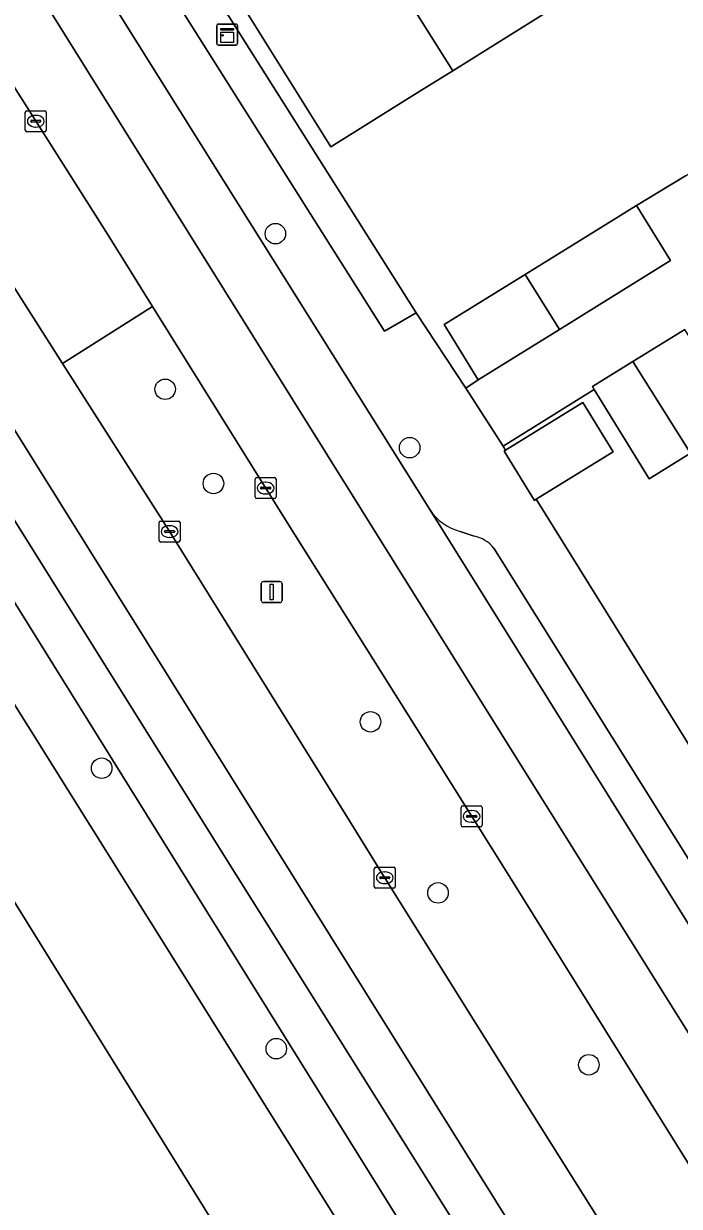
# Model space of a CAD drawing. Extents: x 158455 to 159797, y 387218 to 388672.
# Drawn here: x 158888.2 to 158919.5, y 387804.1 to 387860.4 of the extents above; entities that cross this region are included whole.
import ezdxf

# ---------------------------------------------------------------- set-up
doc = ezdxf.new("R2010")
doc.units = 0
for name, color, linetype in [('IMGEO_Berm_groen', 7, 'Continuous'), ('IMGEO_Boom', 7, 'Continuous'), ('IMGEO_Erf', 7, 'Continuous'), ('IMGEO_Groenvoorziening', 7, 'Continuous'), ('IMGEO_Kast', 7, 'Continuous'), ('IMGEO_Kolk', 7, 'Continuous'), ('IMGEO_Lichtmast', 7, 'Continuous'), ('IMGEO_Pand', 7, 'Continuous'), ('IMGEO_Parkeervlak_open', 7, 'Continuous'), ('IMGEO_Rijbaan_lokaal_gesloten', 7, 'Continuous'), ('IMGEO_Rijbaan_lokaal_open', 7, 'Continuous'), ('IMGEO_Voetpad_open', 7, 'Continuous')]:
    doc.layers.add(name, color=color, linetype=linetype)

msp = doc.modelspace()

# ---------------------------------------------------------------- linework, layer by layer
at = {"layer": 'IMGEO_Berm_groen'}
for points in [[(158886.183, 387859.869), (158881.907, 387857.218), (158886.705, 387849.479), (158890.044, 387844.243), (158894.338, 387846.957), (158892.214, 387850.364)], [(158911.116, 387820.171), (158907.93, 387825.243), (158900.756, 387836.663), (158894.338, 387846.957), (158890.044, 387844.243), (158895.047, 387836.397), (158903.516, 387822.778), (158905.426, 387819.705), (158912.191, 387808.884), (158921.172, 387794.614), (158927.886, 387784.002), (158935.66, 387771.491), (158944.106, 387758.001), (158946.243, 387754.475), (158950.329, 387757.013), (158940.201, 387773.668), (158934.705, 387782.558), (158923.424, 387800.449)]]:
    msp.add_lwpolyline(points, close=True, dxfattribs=at)
at = {"layer": 'IMGEO_Boom'}
for centre in [(158900.193, 387850.435), (158894.935, 387843.019), (158906.595, 387840.234), (158897.238, 387838.527), (158904.727, 387827.168), (158891.909, 387824.957), (158907.946, 387819.014), (158900.234, 387811.587), (158915.14, 387810.821)]:
    msp.add_circle(centre, 0.489, dxfattribs=at)
at = {"layer": 'IMGEO_Erf'}
for points in [[(158894.251, 387817.603), (158856.23, 387878.364)], [(158893.956, 387867.168), (158906.9, 387846.655), (158909.277, 387843.075), (158909.866, 387843.473), (158908.237, 387846.099), (158912.103, 387848.496), (158917.406, 387851.785), (158919.743, 387853.191), (158923.534, 387855.473), (158921.381, 387858.938), (158923.409, 387860.198), (158925.371, 387861.417)], [(158914.376, 387861.786), (158908.648, 387858.202), (158907.08, 387857.221), (158902.841, 387854.568), (158898.459, 387861.57)], [(158919.984, 387839.971), (158918.015, 387838.756), (158915.389, 387843.011), (158911.055, 387840.304), (158911.171, 387840.117), (158914.854, 387842.39), (158916.304, 387840.041), (158912.63, 387837.774), (158917.204, 387830.423), (158924.603, 387818.533)], [(158884.521, 387823.745), (158904.752, 387791.165), (158903.336, 387790.286), (158904.922, 387787.732), (158906.392, 387788.644), (158919.073, 387768.222), (158912.998, 387764.449), (158909.819, 387762.475)], [(158854.575, 387672.508), (158879.115, 387687.804), (158883.712, 387690.464), (158885.911, 387691.845), (158889.039, 387693.808), (158894.399, 387697.16), (158919.426, 387712.738), (158925.895, 387716.782), (158944.987, 387728.68), (158946.265, 387734.359), (158945.05, 387736.345), (158936.552, 387750), (158894.251, 387817.603)]]:
    msp.add_lwpolyline(points, dxfattribs=at)
at = {"layer": 'IMGEO_Groenvoorziening'}
msp.add_lwpolyline([(158906.9, 387846.655), (158893.956, 387867.168), (158892.473, 387866.249), (158905.4, 387845.796)], close=True, dxfattribs=at)
at = {"layer": 'IMGEO_Kast'}
for p, q in [((158897.393, 387859.501), (158897.393, 387860.342)), ((158897.393, 387860.342), (158897.393, 387859.501)), ((158897.468, 387860.426), (158898.309, 387860.426)), ((158898.309, 387860.426), (158897.468, 387860.426)), ((158898.393, 387860.351), (158898.393, 387859.51)), ((158898.393, 387859.51), (158898.393, 387860.351)), ((158898.318, 387859.426), (158897.477, 387859.426)), ((158897.477, 387859.426), (158898.318, 387859.426))]:
    msp.add_line(p, q, dxfattribs=at)
for points in [[(158897.588, 387860.216), (158898.188, 387860.216), (158898.188, 387860.131), (158897.588, 387860.131), (158897.588, 387860.216)], [(158897.588, 387860.041), (158898.188, 387860.041), (158898.188, 387859.552), (158897.588, 387859.552), (158897.588, 387860.041)]]:
    msp.add_lwpolyline(points, dxfattribs=at)
msp.add_circle((158897.672, 387859.89), 0.0377, dxfattribs=at)
for centre, start, end in [((158897.471, 387860.348), 92.4484, 184.2845), ((158897.471, 387860.348), 92.4484, 184.2845), ((158898.315, 387860.348), 2.4484, 94.2845), ((158898.315, 387860.348), 2.4484, 94.2845), ((158897.471, 387859.504), 182.4484, 274.2845), ((158897.471, 387859.504), 182.4484, 274.2845), ((158898.315, 387859.504), 272.4484, 4.2845), ((158898.315, 387859.504), 272.4484, 4.2845)]:
    msp.add_arc(centre, 0.0779, start, end, dxfattribs=at)
at = {"layer": 'IMGEO_Kolk'}
for p, q in [((158888.265, 387855.37), (158888.265, 387856.222)), ((158888.34, 387856.296), (158889.192, 387856.296)), ((158889.266, 387856.222), (158889.266, 387855.37)), ((158888.524, 387855.79), (158888.524, 387855.802)), ((158888.962, 387855.753), (158888.564, 387855.753)), ((158888.567, 387855.839), (158888.965, 387855.839)), ((158888.753, 387856.076), (158888.778, 387856.076)), ((158889.008, 387855.802), (158889.008, 387855.79)), ((158889.192, 387855.296), (158888.34, 387855.296)), ((158888.776, 387855.516), (158888.751, 387855.516)), ((158899.226, 387837.885), (158899.226, 387838.737)), ((158899.301, 387838.811), (158900.153, 387838.811)), ((158900.227, 387838.737), (158900.227, 387837.885)), ((158899.485, 387838.305), (158899.485, 387838.317)), ((158899.923, 387838.268), (158899.525, 387838.268)), ((158899.528, 387838.354), (158899.926, 387838.354)), ((158899.714, 387838.591), (158899.739, 387838.591)), ((158899.969, 387838.317), (158899.969, 387838.305)), ((158900.153, 387837.811), (158899.301, 387837.811)), ((158899.737, 387838.031), (158899.712, 387838.031)), ((158894.647, 387835.811), (158894.647, 387836.663)), ((158894.722, 387836.737), (158895.574, 387836.737)), ((158895.135, 387836.517), (158895.16, 387836.517)), ((158895.648, 387836.663), (158895.648, 387835.811)), ((158894.906, 387836.231), (158894.906, 387836.243)), ((158895.344, 387836.194), (158894.946, 387836.194)), ((158894.949, 387836.28), (158895.347, 387836.28)), ((158895.158, 387835.957), (158895.133, 387835.957)), ((158895.39, 387836.243), (158895.39, 387836.231)), ((158895.574, 387835.737), (158894.722, 387835.737)), ((158909.048, 387822.236), (158909.048, 387823.088)), ((158909.123, 387823.162), (158909.975, 387823.162)), ((158910.049, 387823.088), (158910.049, 387822.236)), ((158909.307, 387822.656), (158909.307, 387822.668)), ((158909.745, 387822.619), (158909.347, 387822.619)), ((158909.35, 387822.705), (158909.748, 387822.705)), ((158909.536, 387822.942), (158909.561, 387822.942)), ((158909.791, 387822.668), (158909.791, 387822.656)), ((158909.975, 387822.162), (158909.123, 387822.162)), ((158909.559, 387822.382), (158909.534, 387822.382)), ((158904.907, 387819.31), (158904.907, 387820.162)), ((158904.982, 387820.236), (158905.834, 387820.236)), ((158905.908, 387820.162), (158905.908, 387819.31)), ((158905.166, 387819.73), (158905.166, 387819.742)), ((158905.604, 387819.693), (158905.206, 387819.693)), ((158905.209, 387819.779), (158905.607, 387819.779)), ((158905.395, 387820.016), (158905.42, 387820.016)), ((158905.65, 387819.742), (158905.65, 387819.73)), ((158905.834, 387819.236), (158904.982, 387819.236)), ((158905.418, 387819.456), (158905.393, 387819.456))]:
    msp.add_line(p, q, dxfattribs=at)
for points in [[(158888.265, 387855.37), (158888.265, 387856.222)], [(158888.34, 387856.296), (158889.192, 387856.296)], [(158889.266, 387856.222), (158889.266, 387855.37)], [(158889.192, 387855.296), (158888.34, 387855.296)], [(158899.226, 387837.885), (158899.226, 387838.737)], [(158899.301, 387838.811), (158900.153, 387838.811)], [(158900.227, 387838.737), (158900.227, 387837.885)], [(158900.153, 387837.811), (158899.301, 387837.811)], [(158894.647, 387835.811), (158894.647, 387836.663)], [(158894.722, 387836.737), (158895.574, 387836.737)], [(158895.648, 387836.663), (158895.648, 387835.811)], [(158895.574, 387835.737), (158894.722, 387835.737)], [(158909.048, 387822.236), (158909.048, 387823.088)], [(158909.123, 387823.162), (158909.975, 387823.162)], [(158910.049, 387823.088), (158910.049, 387822.236)], [(158909.975, 387822.162), (158909.123, 387822.162)], [(158904.907, 387819.31), (158904.907, 387820.162)], [(158904.982, 387820.236), (158905.834, 387820.236)], [(158905.908, 387820.162), (158905.908, 387819.31)], [(158905.834, 387819.236), (158904.982, 387819.236)]]:
    msp.add_lwpolyline(points, dxfattribs=at)
for centre, radius, start, end in [((158888.342, 387856.22), 0.0765, 91.552, 178.448), ((158888.342, 387856.22), 0.0765, 91.552, 178.448), ((158889.19, 387856.22), 0.0765, 1.552, 88.448), ((158889.19, 387856.22), 0.0765, 1.552, 88.448), ((158888.564, 387855.799), 0.0403, 85.8775, 175.7526), ((158888.561, 387855.789), 0.0366, 178.938, 274.7102), ((158888.965, 387855.796), 0.043, 264.8664, 352.4533), ((158888.969, 387855.801), 0.0386, 1.7309, 96.639), ((158888.342, 387855.372), 0.0765, 181.552, 268.448), ((158888.342, 387855.372), 0.0765, 181.552, 268.448), ((158889.19, 387855.372), 0.0765, 271.552, 358.448), ((158889.19, 387855.372), 0.0765, 271.552, 358.448), ((158899.303, 387838.735), 0.0765, 91.552, 178.448), ((158899.303, 387838.735), 0.0765, 91.552, 178.448), ((158900.151, 387838.735), 0.0765, 1.552, 88.448), ((158900.151, 387838.735), 0.0765, 1.552, 88.448), ((158899.525, 387838.314), 0.0403, 85.8775, 175.7526), ((158899.522, 387838.304), 0.0366, 178.938, 274.7102), ((158899.926, 387838.311), 0.043, 264.8664, 352.4533), ((158899.93, 387838.316), 0.0386, 1.7309, 96.639), ((158899.303, 387837.887), 0.0765, 181.552, 268.448), ((158899.303, 387837.887), 0.0765, 181.552, 268.448), ((158900.151, 387837.887), 0.0765, 271.552, 358.448), ((158900.151, 387837.887), 0.0765, 271.552, 358.448), ((158894.724, 387836.661), 0.0765, 91.552, 178.448), ((158894.724, 387836.661), 0.0765, 91.552, 178.448), ((158895.572, 387836.661), 0.0765, 1.552, 88.448), ((158895.572, 387836.661), 0.0765, 1.552, 88.448), ((158894.946, 387836.24), 0.0403, 85.8775, 175.7526), ((158894.943, 387836.23), 0.0366, 178.938, 274.7102), ((158895.347, 387836.237), 0.043, 264.8664, 352.4533), ((158895.351, 387836.242), 0.0386, 1.7309, 96.639), ((158894.724, 387835.813), 0.0765, 181.552, 268.448), ((158894.724, 387835.813), 0.0765, 181.552, 268.448), ((158895.572, 387835.813), 0.0765, 271.552, 358.448), ((158895.572, 387835.813), 0.0765, 271.552, 358.448), ((158909.125, 387823.086), 0.0765, 91.552, 178.448), ((158909.125, 387823.086), 0.0765, 91.552, 178.448), ((158909.973, 387823.086), 0.0765, 1.552, 88.448), ((158909.973, 387823.086), 0.0765, 1.552, 88.448), ((158909.347, 387822.665), 0.0403, 85.8775, 175.7526), ((158909.344, 387822.655), 0.0366, 178.938, 274.7102), ((158909.748, 387822.662), 0.043, 264.8664, 352.4533), ((158909.752, 387822.667), 0.0386, 1.7309, 96.639), ((158909.125, 387822.238), 0.0765, 181.552, 268.448), ((158909.125, 387822.238), 0.0765, 181.552, 268.448), ((158909.973, 387822.238), 0.0765, 271.552, 358.448), ((158909.973, 387822.238), 0.0765, 271.552, 358.448), ((158904.984, 387820.16), 0.0765, 91.552, 178.448), ((158904.984, 387820.16), 0.0765, 91.552, 178.448), ((158905.832, 387820.16), 0.0765, 1.552, 88.448), ((158905.832, 387820.16), 0.0765, 1.552, 88.448), ((158905.206, 387819.739), 0.0403, 85.8775, 175.7526), ((158905.203, 387819.729), 0.0366, 178.938, 274.7102), ((158905.607, 387819.736), 0.043, 264.8664, 352.4533), ((158905.611, 387819.741), 0.0386, 1.7309, 96.639), ((158904.984, 387819.312), 0.0765, 181.552, 268.448), ((158904.984, 387819.312), 0.0765, 181.552, 268.448), ((158905.832, 387819.312), 0.0765, 271.552, 358.448), ((158905.832, 387819.312), 0.0765, 271.552, 358.448)]:
    msp.add_arc(centre, radius, start, end, dxfattribs=at)
for centre, major_axis, ratio, start_param, end_param in [((158888.752, 387855.796), (-0.387, 0.002), 0.722429, 4.712389, 7.853982), ((158888.777, 387855.796), (-0.39, 0.002), 0.717154, 1.570796, 4.712389), ((158899.713, 387838.311), (-0.387, 0.002), 0.722429, 4.712389, 7.853982), ((158899.738, 387838.311), (-0.39, 0.002), 0.717154, 1.570796, 4.712389), ((158895.134, 387836.237), (-0.387, 0.002), 0.722429, 4.712389, 7.853982), ((158895.159, 387836.237), (-0.39, 0.002), 0.717154, 1.570796, 4.712389), ((158909.535, 387822.662), (-0.387, 0.002), 0.722429, 4.712389, 7.853982), ((158909.56, 387822.662), (-0.39, 0.002), 0.717154, 1.570796, 4.712389), ((158905.394, 387819.736), (-0.387, 0.002), 0.722429, 4.712389, 7.853982), ((158905.419, 387819.736), (-0.39, 0.002), 0.717154, 1.570796, 4.712389)]:
    msp.add_ellipse(centre, major_axis=major_axis, ratio=ratio, start_param=start_param, end_param=end_param, dxfattribs=at)
at = {"layer": 'IMGEO_Lichtmast'}
for p, q in [((158899.521, 387832.954), (158899.521, 387833.754)), ((158899.521, 387833.754), (158899.521, 387832.954)), ((158899.621, 387833.854), (158900.411, 387833.854)), ((158900.411, 387833.854), (158899.621, 387833.854)), ((158900.511, 387833.754), (158900.511, 387832.954)), ((158900.511, 387832.954), (158900.511, 387833.754)), ((158900.411, 387832.854), (158899.621, 387832.854)), ((158899.621, 387832.854), (158900.411, 387832.854))]:
    msp.add_line(p, q, dxfattribs=at)
msp.add_lwpolyline([(158899.941, 387833.729), (158900.091, 387833.729), (158900.091, 387832.979), (158899.941, 387832.979), (158899.941, 387833.729)], dxfattribs=at)
for centre, start, end in [((158899.621, 387833.754), 90, 180), ((158899.621, 387833.754), 90, 180), ((158900.411, 387833.754), 0, 90), ((158900.411, 387833.754), 360, 90), ((158899.621, 387832.954), 180, 270), ((158899.621, 387832.954), 180, 270), ((158900.411, 387832.954), 270, 0), ((158900.411, 387832.954), 270, 0)]:
    msp.add_arc(centre, 0.1, start, end, dxfattribs=at)
at = {"layer": 'IMGEO_Pand'}
for points in [[(158913.079, 387863.858), (158913.055, 387863.895), (158909.887, 387868.72), (158909.773, 387868.65), (158904.249, 387865.193), (158908.648, 387858.202), (158914.376, 387861.786)], [(158908.648, 387858.202), (158904.249, 387865.193), (158898.459, 387861.57), (158902.841, 387854.568), (158907.08, 387857.221)], [(158912.103, 387848.496), (158913.733, 387845.871), (158919.035, 387849.159), (158917.406, 387851.785)], [(158912.103, 387848.496), (158908.237, 387846.099), (158909.866, 387843.473), (158913.733, 387845.871)], [(158919.984, 387839.971), (158922.422, 387841.476), (158919.795, 387845.733), (158919.715, 387845.863), (158917.241, 387844.336)], [(158919.984, 387839.971), (158917.241, 387844.336), (158915.308, 387843.143), (158915.389, 387843.011), (158918.015, 387838.756)], [(158911.171, 387840.117), (158911.099, 387840.073), (158912.549, 387837.724), (158912.63, 387837.774), (158916.304, 387840.041), (158914.854, 387842.39)]]:
    msp.add_lwpolyline(points, close=True, dxfattribs=at)
msp.add_lwpolyline([(158909.819, 387762.475), (158912.998, 387764.449), (158919.073, 387768.222), (158906.392, 387788.644), (158904.922, 387787.732), (158903.336, 387790.286), (158904.752, 387791.165), (158884.521, 387823.745)], dxfattribs=at)
at = {"layer": 'IMGEO_Parkeervlak_open'}
for points in [[(158900.577, 387816.28), (158898.324, 387819.878), (158883.633, 387843.333), (158875.717, 387855.924), (158873.777, 387859.01)], [(158873.919, 387855.065), (158896.474, 387818.845), (158939.346, 387750), (158944.861, 387741.144)], [(158907.553, 387837.293), (158908.724, 387835.428), (158913.231, 387828.204), (158922.531, 387813.295), (158935.188, 387792.904), (158948.358, 387771.822), (158959.591, 387753.588)], [(158909.665, 387836.018), (158909.005, 387836.247)], [(158959.476, 387757.471), (158914.647, 387828.995), (158910.604, 387835.446)], [(158947.991, 387740.043), (158945.11, 387745.294), (158942.187, 387750), (158934.623, 387761.938), (158919.568, 387785.998), (158900.577, 387816.28)]]:
    msp.add_lwpolyline(points, dxfattribs=at)
for centre, radius, start, end in [((158909.584, 387838.581), 2.405, 212.3914, 256.0717), ((158909.369, 387834.476), 1.57, 38.1574, 79.1465)]:
    msp.add_arc(centre, radius, start, end, dxfattribs=at)
at = {"layer": 'IMGEO_Rijbaan_lokaal_gesloten'}
for points in [[(158959.591, 387753.588), (158948.358, 387771.822), (158935.188, 387792.904), (158922.531, 387813.295), (158913.231, 387828.204), (158908.724, 387835.428), (158907.553, 387837.293), (158897.714, 387852.97), (158890.508, 387864.512), (158890.244, 387864.932), (158887.922, 387863.502), (158910.852, 387826.792), (158942.469, 387776.24), (158958.617, 387750.353)], [(158958.617, 387750.353), (158942.469, 387776.24), (158910.852, 387826.792), (158887.922, 387863.502), (158885.025, 387861.694), (158886.183, 387859.869), (158892.214, 387850.364), (158894.338, 387846.957), (158900.756, 387836.663), (158907.93, 387825.243), (158911.116, 387820.171), (158923.424, 387800.449), (158934.705, 387782.558), (158940.201, 387773.668), (158950.329, 387757.013)], [(158957.267, 387737.857), (158955.113, 387740.269), (158950.163, 387748.361), (158949.133, 387750), (158946.243, 387754.475), (158944.106, 387758.001), (158935.66, 387771.491), (158927.886, 387784.002), (158921.172, 387794.614), (158912.191, 387808.884), (158905.426, 387819.705), (158903.516, 387822.778), (158895.047, 387836.397), (158890.044, 387844.243), (158886.705, 387849.479), (158881.907, 387857.218), (158880.768, 387859.054), (158877.701, 387857.148), (158898.064, 387824.564), (158950.111, 387741.221), (158948.001, 387740.023), (158948.681, 387738.587), (158949.464, 387737.244)]]:
    msp.add_lwpolyline(points, dxfattribs=at)
msp.add_lwpolyline([(158877.701, 387857.148), (158875.717, 387855.924), (158883.633, 387843.333), (158898.324, 387819.878), (158900.577, 387816.28), (158919.568, 387785.998), (158934.623, 387761.938), (158942.187, 387750), (158945.11, 387745.294), (158947.991, 387740.043), (158948.001, 387740.023), (158950.111, 387741.221), (158898.064, 387824.564)], close=True, dxfattribs=at)
at = {"layer": 'IMGEO_Rijbaan_lokaal_open'}
msp.add_lwpolyline([(158919.743, 387853.191), (158917.406, 387851.785), (158919.035, 387849.159), (158913.733, 387845.871), (158909.866, 387843.473), (158909.277, 387843.075), (158911.055, 387840.304), (158915.389, 387843.011), (158915.308, 387843.143), (158917.241, 387844.336), (158919.715, 387845.863)], dxfattribs=at)
at = {"layer": 'IMGEO_Voetpad_open'}
for points in [[(158857.012, 387882.068), (158854.735, 387880.753), (158856.23, 387878.364), (158894.251, 387817.603), (158936.552, 387750), (158945.05, 387736.345), (158946.265, 387734.359), (158949.097, 387731.367), (158949.349, 387732.383)], [(158927.158, 387814.532), (158926.411, 387813.992), (158923.849, 387818.108), (158924.603, 387818.533), (158917.204, 387830.423), (158912.63, 387837.774), (158912.549, 387837.724), (158911.099, 387840.073), (158911.171, 387840.117), (158911.055, 387840.304), (158909.277, 387843.075), (158906.9, 387846.655), (158905.4, 387845.796), (158892.473, 387866.249), (158889.803, 387868.813)], [(158890.508, 387864.512), (158897.714, 387852.97), (158907.553, 387837.293)], [(158896.474, 387818.845), (158873.919, 387855.065)], [(158909.005, 387836.247), (158909.665, 387836.018)], [(158910.604, 387835.446), (158914.647, 387828.995), (158959.476, 387757.471)], [(158944.861, 387741.144), (158939.346, 387750), (158896.474, 387818.845)]]:
    msp.add_lwpolyline(points, dxfattribs=at)
for centre, radius, start, end in [((158909.584, 387838.581), 2.405, 212.3914, 256.0717), ((158909.369, 387834.476), 1.57, 38.1574, 79.1465)]:
    msp.add_arc(centre, radius, start, end, dxfattribs=at)

doc.saveas('drawing.dxf')
